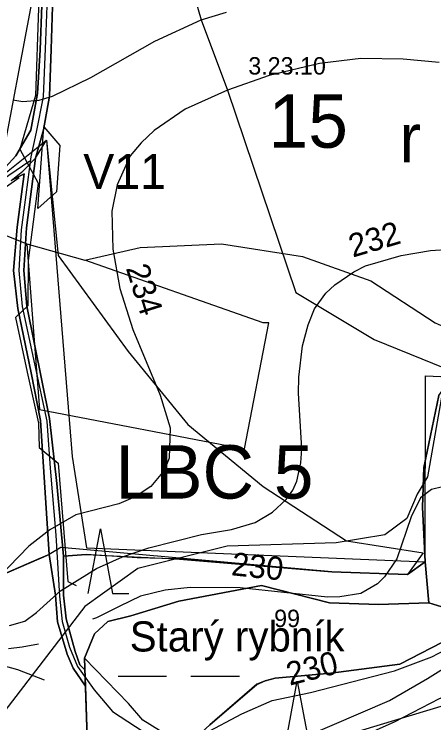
# Model space of a CAD drawing. Extents: x -662500 to -655523, y -1056000 to -1049993.
# Drawn here: x -660352.4 to -660171.3, y -1053172.7 to -1052866.9 of the extents above; entities that cross this region are included whole.
import ezdxf

# ---------------------------------------------------------------- set-up
doc = ezdxf.new("R2010")
doc.units = 0
for name, color, linetype in [('Implicitní', 7, 'Continuous'), ('Vrstva 12', 7, 'Continuous'), ('Vrstva 24', 7, 'Continuous'), ('Vrstva 30', 7, 'Continuous'), ('Vrstva 37', 7, 'Continuous'), ('Vrstva 5', 7, 'Continuous'), ('Vrstva 50', 7, 'Continuous'), ('Vrstva 57', 7, 'Continuous'), ('Vrstva 6', 7, 'Continuous'), ('Vrstva 61', 7, 'Continuous'), ('Vrstva 7', 7, 'Continuous'), ('Vrstva 9', 7, 'Continuous')]:
    doc.layers.add(name, color=color, linetype=linetype)

# ---------------------------------------------------------------- blocks, each defined once
blk = doc.blocks.new('POINT')
at = {"layer": 'Implicitní'}
blk.add_line((0, 0), (0, 0), dxfattribs=at)

msp = doc.modelspace()

# ---------------------------------------------------------------- linework, layer by layer
at = {"layer": 'Vrstva 12'}
for points in [[(-660338.3, -1052863.3), (-660338.91, -1052878.28), (-660339.86, -1052902.58), (-660342.96, -1052917.76), (-660345.27, -1052928.51), (-660347.45, -1052944.85), (-660349.36, -1052959.94), (-660350.42, -1052977.53), (-660348.96, -1052993.07), (-660338.37, -1053042.44), (-660336.93, -1053062.78), (-660334.48, -1053091.66), (-660332.84, -1053118.03), (-660331.78, -1053128.87), (-660328.62, -1053139.97), (-660325.03, -1053148.36), (-660317.88, -1053158.35), (-660309.98, -1053167.72), (-660293.51, -1053178.59), (-660288.23, -1053181.91), (-660280.22, -1053186.45)], [(-660345.67, -1052930.36), (-660396.62, -1052964.95), (-660455.84, -1053006.98), (-660484.73, -1053018.42), (-660503.64, -1053021.88), (-660521.22, -1053023.39), (-660593.09, -1053028.44), (-660650.08, -1053030.8), (-660695.1, -1053030.71), (-660708.91, -1053032.42), (-660721.83, -1053037.12), (-660735.32, -1053045.86)]]:
    msp.add_lwpolyline(points, dxfattribs=at)
at = {"layer": 'Vrstva 24'}
for points in [[(-660382, -1052952), (-660347, -1052966)], [(-660331, -1053241.5), (-660301, -1053212), (-660278, -1053198), (-660227.5, -1053179), (-660190.5, -1053163), (-660174, -1053153.5), (-660166, -1053148.5), (-660158, -1053138.5), (-660146, -1053116.5), (-660094.29, -1053000), (-660092.5, -1052996), (-660076, -1052973.5), (-660055.5, -1052958.5), (-660034, -1052954)], [(-660347, -1052966), (-660344.38, -1053000), (-660341.5, -1053037.5), (-660253, -1053054.5), (-660242.46, -1053000), (-660244.93, -1053000), (-660322, -1052973)], [(-660347, -1052966), (-660322, -1052973)], [(-660322, -1052973), (-660298, -1052967.5), (-660263, -1052966), (-660228, -1052971.5), (-660198.5, -1052982), (-660170.72, -1053000), (-660163, -1053003.5)], [(-660163, -1053003.5), (-660174, -1053066.5), (-660178.5, -1053074), (-660183, -1053084.5), (-660192.5, -1053091.5), (-660213.5, -1053095), (-660260.5, -1053096.5), (-660299, -1053106), (-660322, -1053122.5), (-660356.5, -1053167.5), (-660401, -1053208), (-660418.5, -1053226), (-660434.5, -1053237.5)]]:
    msp.add_lwpolyline(points, dxfattribs=at)
msp.add_lwpolyline([(-660159.28, -1053125.93), (-660162.29, -1053124.36), (-660173.45, -1053120.87), (-660195.12, -1053121.66), (-660216.31, -1053120.87), (-660245.66, -1053113.43), (-660281.35, -1053120.12), (-660302.14, -1053126.44), (-660312.07, -1053128.99), (-660317.72, -1053134.2), (-660322.02, -1053144.73), (-660320.88, -1053178.8), (-660319.15, -1053180.6), (-660304.97, -1053184.86), (-660291.54, -1053190.52), (-660282.09, -1053190.79), (-660279.01, -1053183.69), (-660268.02, -1053173.58), (-660247.63, -1053156.17), (-660244.16, -1053154.52), (-660239.78, -1053153.33), (-660215.8, -1053151.27), (-660186.01, -1053147.33), (-660158.67, -1053133.25)], close=True, dxfattribs=at)
at = {"layer": 'Vrstva 30'}
msp.add_lwpolyline([(-660322.02, -1053144.73), (-660317.71, -1053134.2), (-660312.07, -1053128.99), (-660302.14, -1053126.44), (-660281.35, -1053120.12), (-660245.66, -1053113.43), (-660216.31, -1053120.87), (-660195.12, -1053121.66), (-660173.45, -1053120.87), (-660162.29, -1053124.36), (-660159.28, -1053125.93), (-660158.67, -1053133.25), (-660186.01, -1053147.33), (-660215.8, -1053151.27), (-660239.78, -1053153.33), (-660244.16, -1053154.52), (-660247.64, -1053156.17), (-660268.02, -1053173.58), (-660279.01, -1053183.69), (-660289.71, -1053175.98), (-660296.94, -1053171.46), (-660303.07, -1053164.35)], close=True, dxfattribs=at)
at = {"layer": 'Vrstva 37'}
msp.add_lwpolyline([(-661234.06, -1053140.82), (-660958.01, -1052955.16), (-660828.41, -1052935.32), (-660688.36, -1052892.92), (-660553.31, -1052789.11), (-660369.71, -1052706.96), (-660290.66, -1052724.21), (-660337.18, -1052820.64), (-660356.48, -1052923.15), (-660446.27, -1052991.51), (-660506.13, -1053013.32), (-660608.87, -1053013.32), (-660726.31, -1053026.56), (-660746.15, -1053043.81), (-660754.61, -1053064.64), (-660780.18, -1053120.96), (-660865.36, -1053222.79), (-660913.12, -1053274.78), (-660954.8, -1053281.43), (-660981.14, -1053263.41), (-661072.84, -1053185.46), (-661116.02, -1053160.8)], close=True, dxfattribs=at)
at = {"layer": 'Vrstva 5'}
for points in [[(-660340.49, -1052862.94), (-660341.19, -1052882.22), (-660342.34, -1052901.16), (-660345.18, -1052916.91), (-660351.67, -1052928.01), (-660356.16, -1052932.93), (-660372.74, -1052946.18), (-660407.24, -1052969.22), (-660454.83, -1053003.63), (-660468.06, -1053010.68), (-660485.85, -1053015.9), (-660504.55, -1053018.76), (-660542.92, -1053021.63), (-660597.98, -1053025.5), (-660636.05, -1053027.33), (-660650.51, -1053028.61), (-660694.93, -1053028.56), (-660709.28, -1053030.16), (-660722.76, -1053034.93), (-660735.98, -1053044.48)], [(-660735.98, -1053044.48), (-660722.76, -1053034.93), (-660709.28, -1053030.16), (-660694.93, -1053028.56), (-660650.51, -1053028.61), (-660636.05, -1053027.33), (-660597.98, -1053025.5), (-660542.92, -1053021.63), (-660504.55, -1053018.76), (-660485.85, -1053015.9), (-660468.06, -1053010.68), (-660454.83, -1053003.63), (-660407.24, -1052969.22), (-660372.74, -1052946.18), (-660356.16, -1052932.93), (-660351.67, -1052928.01), (-660345.18, -1052916.91), (-660342.34, -1052901.16), (-660341.19, -1052882.22), (-660340.49, -1052862.94)], [(-660335.94, -1052863.61), (-660336.48, -1052882.06), (-660337.19, -1052902.25), (-660339.77, -1052916.82), (-660343.22, -1052929.09), (-660347.13, -1052959.14), (-660348.28, -1052977.44), (-660347, -1052992.85), (-660337.24, -1053041.34), (-660334.08, -1053069.39), (-660331.11, -1053100.8), (-660331.08, -1053117.55), (-660330.03, -1053127.82), (-660326.16, -1053141.88), (-660324.06, -1053147.61), (-660321.87, -1053149.77), (-660321.61, -1053156.83), (-660326.99, -1053149.05), (-660329.61, -1053143.08), (-660333.75, -1053129.01), (-660334.61, -1053117.6), (-660337.3, -1053100.08), (-660341.11, -1053042.23), (-660345.17, -1053021.7), (-660350.91, -1052993.82), (-660352.67, -1052977.49), (-660351.16, -1052958.84), (-660348.07, -1052935.85), (-660353.67, -1052938.62)], [(-660169.18, -1053031.47), (-660175.58, -1053062.54), (-660176.15, -1053079.57), (-660175.03, -1053103.15), (-660182.71, -1053108.71), (-660215.4, -1053107.5), (-660282.8, -1053101.97), (-660299.37, -1053101.45), (-660321.32, -1053100.08), (-660331.11, -1053100.8), (-660334.08, -1053069.39), (-660337.24, -1053041.34), (-660347, -1052992.85), (-660348.28, -1052977.44), (-660347.13, -1052959.14), (-660343.22, -1052929.09), (-660339.77, -1052916.82), (-660337.19, -1052902.25), (-660336.48, -1052882.06), (-660335.94, -1052863.61)], [(-660353.67, -1052938.62), (-660348.07, -1052935.85), (-660351.16, -1052958.84), (-660352.67, -1052977.49), (-660350.91, -1052993.82), (-660345.17, -1053021.7), (-660341.11, -1053042.23), (-660337.3, -1053100.08), (-660341.86, -1053101.92), (-660367.74, -1053113.11)], [(-660320.47, -1053116.92), (-660315.22, -1053088.92), (-660309.97, -1053116.92), (-660302.97, -1053116.92)], [(-660068.36, -1053195.06), (-660065.03, -1053172.38), (-660064.33, -1053132.99), (-660077.5, -1053133.38), (-660111.34, -1053139.03), (-660130.49, -1053145.54), (-660134.88, -1053146.27), (-660138.22, -1053150.5), (-660169, -1053162.26), (-660188.45, -1053172.43), (-660205.94, -1053180.18)], [(-660235.48, -1053182.72), (-660230.23, -1053154.72), (-660224.98, -1053182.72), (-660217.98, -1053182.72)]]:
    msp.add_lwpolyline(points, dxfattribs=at)
for points in [[(-660158.78, -1053017), (-660160.63, -1053022.92), (-660161.37, -1053065.69), (-660162.29, -1053124.36), (-660173.45, -1053120.87), (-660175.03, -1053103.15), (-660176.15, -1053079.57), (-660175.58, -1053062.54), (-660169.18, -1053031.47)], [(-660431.05, -1053119.87), (-660413.65, -1053119.9), (-660386.36, -1053118.03), (-660367.74, -1053113.11), (-660337.3, -1053100.08), (-660334.61, -1053117.6), (-660333.75, -1053129.01), (-660329.61, -1053143.08), (-660326.99, -1053149.05), (-660321.61, -1053156.83), (-660320.88, -1053178.8), (-660379.98, -1053236.49), (-660420.58, -1053278.12), (-660486.45, -1053344.24), (-660439.88, -1053269.34), (-660422.63, -1053240.33), (-660403.25, -1053217.61), (-660396.56, -1053206.91), (-660397.57, -1053191.93), (-660412.06, -1053168.45), (-660425.04, -1053150.39), (-660428.77, -1053140.23)], [(-660215.4, -1053107.5), (-660182.71, -1053108.71), (-660175.03, -1053103.15), (-660173.45, -1053120.87), (-660195.12, -1053121.66), (-660216.31, -1053120.87), (-660245.66, -1053113.43), (-660281.35, -1053120.12), (-660302.14, -1053126.44), (-660312.07, -1053128.99), (-660317.71, -1053134.2), (-660322.02, -1053144.73), (-660321.87, -1053149.77), (-660324.06, -1053147.61), (-660326.16, -1053141.88), (-660330.03, -1053127.82), (-660331.08, -1053117.55), (-660331.11, -1053100.8), (-660321.32, -1053100.08), (-660282.8, -1053101.97)], [(-660320.88, -1053178.8), (-660322.02, -1053144.73), (-660317.71, -1053134.2), (-660312.07, -1053128.99), (-660302.14, -1053126.44), (-660281.35, -1053120.12), (-660245.66, -1053113.43), (-660216.31, -1053120.87), (-660195.12, -1053121.66), (-660173.45, -1053120.87), (-660162.29, -1053124.36), (-660159.28, -1053125.93), (-660158.67, -1053133.25), (-660186.01, -1053147.33), (-660215.8, -1053151.27), (-660239.78, -1053153.33), (-660244.16, -1053154.52), (-660247.68, -1053155.93), (-660268.02, -1053173.58), (-660279.01, -1053183.69), (-660282.09, -1053190.79), (-660291.54, -1053190.52), (-660304.97, -1053184.86), (-660319.15, -1053180.6)], [(-660261.56, -1053201.85), (-660298.9, -1053220.33), (-660277.59, -1053190.2), (-660279.01, -1053183.69), (-660268.02, -1053173.58), (-660247.68, -1053155.93), (-660244.16, -1053154.52), (-660239.78, -1053153.33), (-660215.8, -1053151.27), (-660186.01, -1053147.33), (-660158.67, -1053133.25), (-660133.92, -1053118.5), (-660134.88, -1053146.27), (-660138.22, -1053150.5), (-660169, -1053162.26), (-660188.45, -1053172.43), (-660205.94, -1053180.18), (-660252.52, -1053196.63)]]:
    msp.add_lwpolyline(points, close=True, dxfattribs=at)
at = {"layer": 'Vrstva 50'}
msp.add_lwpolyline([(-660435.07, -1052998.4), (-660338.47, -1052921.22), (-660327.47, -1053057.73), (-660321.24, -1053097.21), (-660175.03, -1053103.15), (-660174.83, -1053022.87), (-660135.14, -1053024.72), (-660124.45, -1053106.32), (-660064.14, -1053121.91), (-660064.92, -1053137.67), (-660124.48, -1053141.31), (-660143.9, -1053158.22), (-660224.98, -1053182.72), (-660282.65, -1053206.04), (-660302.63, -1053225.87), (-660408.17, -1053286.14), (-660457.22, -1053301.47), (-660422.63, -1053240.33), (-660404.5, -1053207.93), (-660439.36, -1053118.83)], close=True, dxfattribs=at)
at = {"layer": 'Vrstva 57'}
msp.add_lwpolyline([(-660289.6, -1052768.03), (-660283.97, -1052827.25), (-660271.76, -1052869.38), (-660260.42, -1052899.71), (-660230.86, -1052987.03), (-660197.02, -1053007.24), (-660166.62, -1053019.58)], dxfattribs=at)
at = {"layer": 'Vrstva 6'}
msp.add_lwpolyline([(-660353.67, -1052938.62), (-660348.75, -1052934.65), (-660343.22, -1052929.09), (-660338.47, -1052921.22), (-660333.47, -1052971.04), (-660303.2, -1053012.44), (-660277.51, -1053043.93), (-660244.96, -1053070.75), (-660208.99, -1053094.08), (-660175.87, -1053099.33), (-660182.71, -1053108.71), (-660215.4, -1053107.5), (-660332.33, -1053096.98), (-660337.3, -1053100.08), (-660367.74, -1053113.11)], dxfattribs=at)
at = {"layer": 'Vrstva 61'}
for points in [[(-660287.6, -1052724.84), (-660300.44, -1052745.99), (-660339.96, -1052846.46), (-660341.98, -1052864.26), (-660343.17, -1052902.02), (-660350.02, -1052925.08), (-660342.11, -1052939.74), (-660346.36, -1052973.19), (-660346.48, -1052992.69), (-660351.91, -1052997.78), (-660346.78, -1053021.38), (-660341.99, -1053043.43), (-660341.63, -1053053.82), (-660333.38, -1053060.6), (-660329.26, -1053111.63), (-660325.67, -1053113.36)], [(-660350.25, -1052937.45), (-660455.53, -1053012.16), (-660464.44, -1053016.02), (-660483.98, -1053022.27), (-660555.71, -1053029.14), (-660606.91, -1053032.64), (-660694.88, -1053035.13), (-660707.92, -1053037.52), (-660718.55, -1053040.85), (-660729.86, -1053049.1)]]:
    msp.add_lwpolyline(points, dxfattribs=at)
msp.add_lwpolyline([(-660339.56, -1052915.56), (-660332.66, -1052923.61), (-660334.2, -1052943.56), (-660342.28, -1052950.71)], close=True, dxfattribs=at)
at = {"layer": 'Vrstva 7'}
for p, q in [((-660271.76, -1052869.38), (-660260.84, -1052865.98)), ((-660291.74, -1052878.59), (-660271.76, -1052869.38)), ((-660319.37, -1052894.18), (-660291.74, -1052878.59)), ((-660202.74, -1052885.96), (-660220.6, -1052888.23)), ((-660184.6, -1052886.25), (-660202.74, -1052885.96)), ((-660220.6, -1052888.23), (-660242.42, -1052893.33)), ((-660169.01, -1052887.81), (-660184.6, -1052886.25)), ((-660335.95, -1052902.26), (-660319.37, -1052894.18)), ((-660242.42, -1052893.33), (-660260.42, -1052899.71)), ((-660260.42, -1052899.71), (-660278.7, -1052907.93)), ((-660352.96, -1052903.82), (-660348.71, -1052904.53)), ((-660348.71, -1052904.53), (-660341.62, -1052903.96)), ((-660341.62, -1052903.96), (-660335.95, -1052902.26)), ((-660278.7, -1052907.93), (-660292.02, -1052917.14)), ((-660292.02, -1052917.14), (-660297.55, -1052922.39)), ((-660297.55, -1052922.39), (-660302.37, -1052928.05)), ((-660302.37, -1052928.05), (-660308.04, -1052940.52)), ((-660308.04, -1052940.52), (-660310.3, -1052951.86)), ((-660310.3, -1052951.86), (-660309.88, -1052968.3)), ((-660309.88, -1052968.3), (-660306.76, -1052985.31)), ((-660172.7, -1052968.87), (-660144.64, -1052967.03)), ((-660200.76, -1052975.53), (-660185.45, -1052970.99)), ((-660185.45, -1052970.99), (-660172.7, -1052968.87)), ((-660205.86, -1052978.08), (-660200.76, -1052975.53)), ((-660214.08, -1052983.61), (-660205.86, -1052978.08)), ((-660217.9, -1052987.29), (-660214.08, -1052983.61)), ((-660306.76, -1052985.31), (-660301.23, -1053002.88)), ((-660222.86, -1052994.09), (-660217.9, -1052987.29)), ((-660225.56, -1053000.9), (-660222.86, -1052994.09)), ((-660227.97, -1053009.97), (-660225.56, -1053000.9)), ((-660301.23, -1053002.88), (-660289.47, -1053031.22)), ((-660229.53, -1053023.57), (-660227.97, -1053009.97)), ((-660229.67, -1053030.37), (-660229.53, -1053023.57)), ((-660289.47, -1053031.22), (-660285.08, -1053045.4)), ((-660228.25, -1053054.47), (-660229.67, -1053030.37)), ((-660285.08, -1053045.4), (-660285.5, -1053058.43)), ((-660228.68, -1053060.42), (-660228.25, -1053054.47)), ((-660285.5, -1053058.43), (-660287.63, -1053063.82)), ((-660230.38, -1053068.35), (-660228.68, -1053060.42)), ((-660287.63, -1053063.82), (-660293.44, -1053070.76)), ((-660232.22, -1053072.32), (-660230.38, -1053068.35)), ((-660293.44, -1053070.76), (-660300.24, -1053075.16)), ((-660235.05, -1053076.29), (-660232.22, -1053072.32)), ((-660172.38, -1053072.01), (-660177.09, -1053075.58)), ((-660167.59, -1053070.9), (-660172.38, -1053072.01)), ((-660300.24, -1053075.16), (-660307.33, -1053078.13)), ((-660177.09, -1053075.58), (-660181.06, -1053083.8)), ((-660307.33, -1053078.13), (-660325.75, -1053082.95)), ((-660241, -1053081.82), (-660235.05, -1053076.29)), ((-660325.75, -1053082.95), (-660337.09, -1053089.33)), ((-660248.37, -1053086.21), (-660241, -1053081.82)), ((-660181.06, -1053083.8), (-660187.29, -1053101.94)), ((-660258.58, -1053089.19), (-660248.37, -1053086.21)), ((-660337.09, -1053089.33), (-660346.16, -1053096.41)), ((-660271.61, -1053091.45), (-660258.58, -1053089.19)), ((-660294.29, -1053097.12), (-660271.61, -1053091.45)), ((-660346.16, -1053096.41), (-660359.2, -1053109.74)), ((-660305.63, -1053101.09), (-660294.29, -1053097.12)), ((-660316.96, -1053106.05), (-660305.63, -1053101.09)), ((-660187.29, -1053101.94), (-660192.54, -1053109.73)), ((-660332.41, -1053115.69), (-660316.96, -1053106.05)), ((-660192.54, -1053109.73), (-660195.66, -1053112.71)), ((-660287.2, -1053115.4), (-660297.97, -1053117.95)), ((-660276.43, -1053114.27), (-660287.2, -1053115.4)), ((-660254.89, -1053114.41), (-660276.43, -1053114.27)), ((-660217.2, -1053118.38), (-660254.89, -1053114.41)), ((-660195.66, -1053112.71), (-660202.88, -1053116.82)), ((-660342.76, -1053125.04), (-660332.41, -1053115.69)), ((-660297.97, -1053117.95), (-660306.79, -1053122.33)), ((-660211.81, -1053118.24), (-660217.2, -1053118.38)), ((-660202.88, -1053116.82), (-660211.81, -1053118.24)), ((-660306.79, -1053122.33), (-660316.83, -1053127.36)), ((-660347.86, -1053128.73), (-660342.76, -1053125.04)), ((-660316.83, -1053127.36), (-660318.67, -1053127.92)), ((-660354.38, -1053130.71), (-660347.86, -1053128.73)), ((-660341.99, -1053138.69), (-660348.99, -1053140.06)), ((-660172.13, -1053144.17), (-660161.78, -1053138.65)), ((-660348.99, -1053140.06), (-660354.94, -1053140.77)), ((-660188.29, -1053150.27), (-660172.13, -1053144.17)), ((-660357.78, -1053147.71), (-660350.98, -1053149.7)), ((-660350.98, -1053149.7), (-660339.48, -1053154.12)), ((-660224.48, -1053159.51), (-660188.29, -1053150.27)), ((-660241.13, -1053162.97), (-660224.48, -1053159.51)), ((-660254.18, -1053168.77), (-660241.13, -1053162.97)), ((-660270.48, -1053177.47), (-660254.18, -1053168.77))]:
    msp.add_line(p, q, dxfattribs=at)
at = {"layer": 'Vrstva 9'}
for points in [[(-660307.62, -1053152.54), (-660286.62, -1053152.54)], [(-660276.12, -1053152.54), (-660255.12, -1053152.54)]]:
    msp.add_lwpolyline(points, dxfattribs=at)

# ---------------------------------------------------------------- block references
at = {"layer": 'Vrstva 24'}
msp.add_blockref('POINT', (-660287.41, -1053047.89), dxfattribs=at)

# ---------------------------------------------------------------- texts
for s, p in [('3.23.10', (-660251.38, -1052892.94)), ('99', (-660240.22, -1053131.34))]:
    msp.add_text(s, height=7.5, dxfattribs=at).set_placement(p)
at = {"layer": 'Vrstva 30'}
msp.add_text('Starý rybník', height=13, rotation=360, dxfattribs=at).set_placement((-660302.56, -1053141.88))
at = {"layer": 'Vrstva 5'}
msp.add_text('r', height=21, dxfattribs=at).set_placement((-660186.13, -1052930.84))
at = {"layer": 'Vrstva 50'}
msp.add_text('LBC 5', height=23, dxfattribs=at).set_placement((-660308.76, -1053075.9))
at = {"layer": 'Vrstva 57'}
msp.add_text('15', height=23, dxfattribs=at).set_placement((-660242.61, -1052924.53))
at = {"layer": 'Vrstva 61'}
msp.add_text('V11', height=15, dxfattribs=at).set_placement((-660322.61, -1052942.26))
at = {"layer": 'Vrstva 7'}
for s, rotation, p in [('232', 16.504, (-660206.29, -1052971.95)), ('234', 287.4592, (-660304.31, -1052976.43)), ('230', 353.991, (-660258.99, -1053108.95)), ('230', 14.3216, (-660233.52, -1053156.65))]:
    msp.add_text(s, height=10, rotation=rotation, dxfattribs=at).set_placement(p)

doc.saveas('drawing.dxf')
